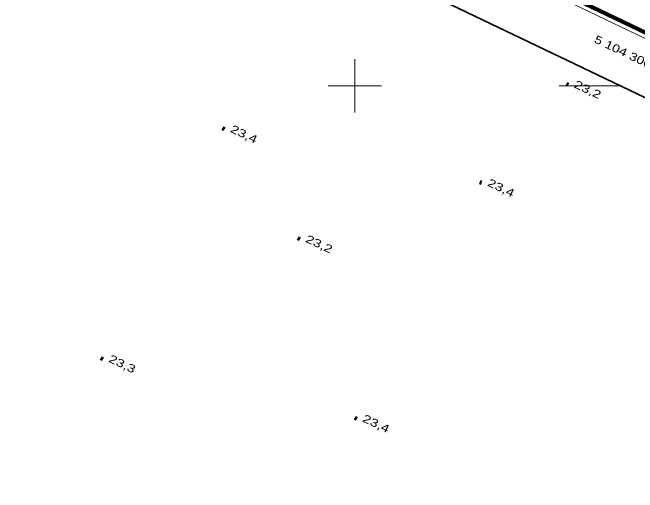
# Model space of a CAD drawing. Extents: x 356765 to 358572, y 5103174 to 5104650.
# Drawn here: x 357735.9 to 357853, y 5104223.8 to 5104313.8 of the extents above; entities that cross this region are included whole.
import ezdxf
from ezdxf.enums import TextEntityAlignment as Align

# ---------------------------------------------------------------- set-up
doc = ezdxf.new("R2010")
doc.units = 0
doc.header["$LTSCALE"] = 0.6
for name, color, linetype, lineweight in [('3', 7, 'Continuous', 140), ('60', 7, 'Continuous', 13), ('61', 7, 'Continuous', 13)]:
    doc.layers.add(name, color=color, linetype=linetype, lineweight=lineweight)

msp = doc.modelspace()

# ---------------------------------------------------------------- linework, layer by layer
at = {"layer": '3'}
for p, q in [((357839.64, 5104300.41), (357840, 5104300.24)), ((357775.23, 5104292.06), (357775.59, 5104291.89)), ((357823.4, 5104281.99), (357823.76, 5104281.82)), ((357789.32, 5104271.46), (357789.68, 5104271.29)), ((357752.42, 5104248.99), (357752.78, 5104248.82)), ((357799.99, 5104237.8), (357800.35, 5104237.63))]:
    msp.add_line(p, q, dxfattribs=at)
at = {"layer": '60', "lineweight": 158}
msp.add_lwpolyline([(356765.24, 5103856.84), (358192.2, 5103173.84), (358571.69, 5103966.7), (357144.73, 5104649.7)], close=True, dxfattribs=at)
at = {"layer": '60'}
msp.add_lwpolyline([(356766.57, 5103857.31), (358191.72, 5103175.17), (358570.35, 5103966.23), (357145.2, 5104648.37)], close=True, dxfattribs=at)
at = {"layer": '60', "lineweight": 35}
msp.add_lwpolyline([(356779.89, 5103862.01), (357952.48, 5103300.77), (358322.47, 5104073.79), (357149.88, 5104635.03)], close=True, dxfattribs=at)
at = {"layer": '61'}
for p, q in [((357800, 5104295), (357800, 5104305)), ((357795, 5104300), (357805, 5104300)), ((357849.85, 5104300), (357838.27, 5104300))]:
    msp.add_line(p, q, dxfattribs=at)

# ---------------------------------------------------------------- texts
at = {"layer": '3', "width": 1.35}
for s, p in [('23,2   ', (357840.94, 5104299.78)), ('23,4   ', (357776.53, 5104291.43)), ('23,4   ', (357824.7, 5104281.36)), ('23,2   ', (357790.62, 5104270.83)), ('23,3   ', (357753.72, 5104248.36)), ('23,4   ', (357801.29, 5104237.17))]:
    msp.add_text(s, height=1.5, rotation=334.619, dxfattribs=at).set_placement(p)
at = {"layer": '61', "width": 1.3}
msp.add_text(' 5 104 300 m N.', height=1.5, rotation=334.42, dxfattribs=at).set_placement((357852.4162, 5104304.5428), align=Align.CENTER)

doc.saveas('drawing.dxf')
